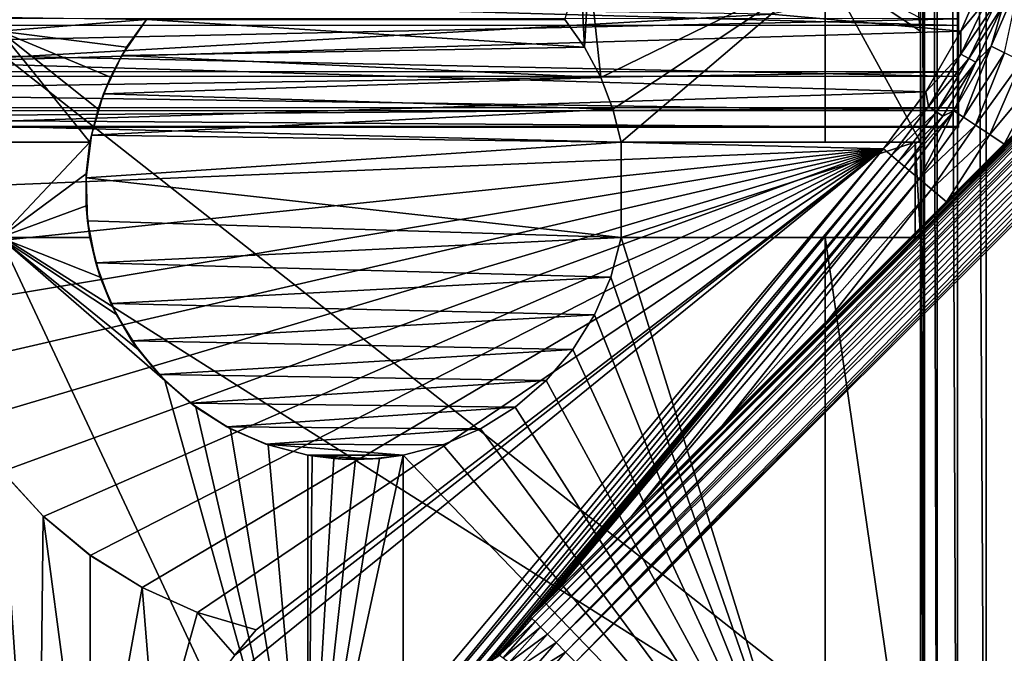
# Model space of a CAD drawing. Header units: metres. Extents: x -205 to 205, y -104 to 104.
# Tile 312 of 656: x -61 to -46, y -32 to -22. Entities that reach past the tile are written whole.
import ezdxf

# ---------------------------------------------------------------- set-up
doc = ezdxf.new("R2010")
doc.units = ezdxf.units.M
doc.layers.add('solid_01_2-CONSUMER_EHM_BOX_SW0001', color=7, linetype='CONTINUOUS')

msp = doc.modelspace()

# ---------------------------------------------------------------- linework, layer by layer
at = {"layer": 'solid_01_2-CONSUMER_EHM_BOX_SW0001'}
for points in [[(-200.010849, -74.958488), (-200.010773, 75.041512), (-0.010778, 75.04142)], [(-0.010849, -74.95858), (-200.010849, -74.958488), (-0.010778, 75.04142)], [(-45.504356, -42.843384, 63.099998), (-46.061474, 41.943027, 63.099998), (-45.49667, 42.907265, 63.099998)], [(-46.068989, -41.879044, 63.099998), (-46.509281, 40.918793, 63.099998), (-46.061474, 41.943027, 63.099998)], [(-45.504356, -42.843384, 63.099998), (-46.068989, -41.879044, 63.099998), (-46.061474, 41.943027, 63.099998)], [(-46.516613, -40.854729, 63.099998), (-46.83366, 39.849041, 63.099998), (-46.509281, 40.918793, 63.099998)], [(-46.068989, -41.879044, 63.099998), (-46.516613, -40.854729, 63.099998), (-46.509281, 40.918793, 63.099998)], [(-46.840797, -39.78492, 63.099998), (-47.030098, 38.748962, 63.099998), (-46.83366, 39.849041, 63.099998)], [(-46.516613, -40.854729, 63.099998), (-46.840797, -39.78492, 63.099998), (-46.83366, 39.849041, 63.099998)], [(-47.030098, 38.748962, 63.099998), (-47.037041, -38.684807, 63.099998), (-47.098759, 12.032925, 63.099998)], [(-46.840797, -39.78492, 63.099998), (-47.037041, -38.684807, 63.099998), (-47.030098, 38.748962, 63.099998)], [(-43.000031, 37.541439, 75), (-62.692566, -21.952003, 75), (-43.000065, -37.458561, 75)], [(-47.099728, 3.032924, 63.099998), (-47.098759, 12.032925, 63.099998), (-47.037041, -38.684807, 63.099998)], [(-47.101665, -22.468756, 63.099998), (-47.126747, -22.246117, 63.099998), (-47.099728, 3.032924, 63.099998)], [(-47.037041, -38.684807, 63.099998), (-47.101665, -22.468756, 63.099998), (-47.099728, 3.032924, 63.099998)], [(-46.503609, -23.98296, 20.981565), (-46.503571, -23.720711, 18.363434), (-46.502602, -16.943045, 13.0955)], [(-46.503609, -23.967457, 23.613052), (-46.503609, -23.98296, 20.981565), (-46.502602, -16.943045, 13.0955)], [(-46.503567, -23.674343, 26.228064), (-46.503609, -23.967457, 23.613052), (-46.502602, -16.943045, 13.0955)], [(-46.503571, -23.720711, 18.363434), (-46.503227, -21.312035, 10.87696), (-46.502602, -16.943045, 13.0955)], [(-46.503567, -23.674343, 26.228064), (-46.502602, -16.943045, 13.0955), (-46.502731, -17.848852, 15.159945)], [(-46.503483, -23.106903, 28.797499), (-46.503567, -23.674343, 26.228064), (-46.502731, -17.848852, 15.159945)], [(-46.503483, -23.106903, 28.797499), (-46.502731, -17.848852, 15.159945), (-46.502827, -18.516491, 17.312933)], [(-46.503483, -23.106903, 28.797499), (-46.502827, -18.516491, 17.312933), (-46.502888, -18.937616, 19.527353)], [(-46.503483, -23.106903, 28.797499), (-46.502888, -18.937616, 19.527353), (-46.502911, -19.106905, 21.775286)], [(-46.503365, -22.27153, 31.292591), (-46.503483, -23.106903, 28.797499), (-46.502911, -19.106905, 21.775286)], [(-46.50338, -22.377836, 13.282969), (-84.50338, -22.372396, 13.28297), (-84.503227, -21.306595, 10.87696)], [(-46.50338, -22.377836, 13.282969), (-84.503227, -21.306595, 10.87696), (-46.503227, -21.312035, 10.87696)], [(-46.503571, -23.720711, 18.363434), (-46.503494, -23.183683, 15.787713), (-46.503227, -21.312035, 10.87696)], [(-46.503494, -23.183683, 15.787713), (-46.50338, -22.377836, 13.282969), (-46.503227, -21.312035, 10.87696)], [(-52.457989, -21.488113, 72), (-52.394142, -22.721577, 72), (-52.706577, -22.284143, 72)], [(-52.457989, -21.488113, 72), (-52.318863, -21.468382, 72), (-52.394142, -22.721577, 72)], [(-52.394142, -22.721577, 72), (-52.318863, -21.468382, 72), (-52.139492, -23.194788, 72)], [(-52.139492, -23.194788, 72), (-52.318863, -21.468382, 72), (-48.601593, -21.468649, 72)], [(-52.139492, -23.194788, 72), (-48.601593, -21.468649, 72), (-51.94659, -23.69635, 72)], [(-51.94659, -23.69635, 72), (-48.601593, -21.468649, 72), (-51.818489, -24.218416, 72)], [(-48.601791, -24.218649, 72), (-51.818489, -24.218416, 72), (-48.601593, -21.468649, 72)], [(-49.447151, -22.200897, 1.571667), (-46.465939, -22.466154, 1.571667), (-46.026131, -21.444914, 1.571667)], [(-48.601791, -24.218649, 69.5), (-48.601593, -21.468649, 72), (-48.601593, -21.468649, 69.5)], [(-48.601791, -24.218649, 69.5), (-48.601791, -24.218649, 72), (-48.601593, -21.468649, 72)], [(-47.101791, -24.218756, 69.5), (-48.601791, -24.218649, 69.5), (-48.601593, -21.468649, 69.5)], [(-47.126747, -22.246117, 69.5), (-47.101665, -22.468756, 69.5), (-48.601593, -21.468649, 69.5)], [(-47.101791, -24.218756, 69.5), (-48.601593, -21.468649, 69.5), (-47.101665, -22.468756, 69.5)], [(-46.046833, -21.953392, 1.656828), (-46.026131, -21.444914, 1.571667), (-46.465939, -22.466154, 1.571667)], [(-45.990215, -22.703758, 2.071429), (-45.525024, -21.624802, 2.071429), (-45.797295, -22.058582, 1.911433)], [(-45.7803, -22.809151, 2.467618), (-45.525024, -21.624802, 2.071429), (-45.990215, -22.703758, 2.071429)], [(-43.000065, -37.458561, 75), (-62.692566, -21.952003, 75), (-63.601807, -24.424149, 75)], [(-62.843452, -22.957897, 1.571667), (-49.447151, -22.200897, 1.571667), (-62.490791, -22.015696, 1.571667)], [(-46.467606, -22.827141, 1.656828), (-46.046833, -21.953392, 1.656828), (-46.465939, -22.466154, 1.571667)], [(-45.911068, -22.010622, 1.771438), (-46.046833, -21.953392, 1.656828), (-46.467606, -22.827141, 1.656828)], [(-46.338215, -22.897604, 1.771438), (-45.911068, -22.010622, 1.771438), (-46.467606, -22.827141, 1.656828)], [(-45.797295, -22.058582, 1.911433), (-45.911068, -22.010622, 1.771438), (-46.338215, -22.897604, 1.771438)], [(-46.229782, -22.956654, 1.911433), (-45.797295, -22.058582, 1.911433), (-46.338215, -22.897604, 1.771438)], [(-45.990215, -22.703758, 2.071429), (-45.797295, -22.058582, 1.911433), (-46.229782, -22.956654, 1.911433)], [(-46.503365, -22.27153, 31.292591), (-84.503365, -22.26609, 31.292589), (-84.503487, -23.101463, 28.797497)], [(-46.503365, -22.27153, 31.292591), (-84.503487, -23.101463, 28.797497), (-46.503483, -23.106903, 28.797499)], [(-62.843452, -22.957897, 1.571667), (-46.465939, -22.466154, 1.571667), (-49.447151, -22.200897, 1.571667)], [(-61.601665, -22.467714, 72), (-61.57655, -22.245079, 72), (-59.296726, -22.283669, 72)], [(-61.601665, -22.467714, 72), (-59.296726, -22.283669, 72), (-59.609226, -22.721058, 72)], [(-52.394142, -22.721577, 67), (-59.684589, -22.848186, 67), (-59.296726, -22.283669, 67)], [(-59.296726, -22.283669, 72), (-59.296726, -22.283669, 67), (-59.684589, -22.848186, 67)], [(-59.609226, -22.721058, 72), (-59.296726, -22.283669, 72), (-59.684589, -22.848186, 67)], [(-52.706577, -22.284143, 67), (-52.394142, -22.721577, 67), (-59.296726, -22.283669, 67)], [(-52.394142, -22.721577, 72), (-52.394142, -22.721577, 67), (-52.706577, -22.284143, 67)], [(-52.394142, -22.721577, 72), (-52.706577, -22.284143, 67), (-52.706577, -22.284143, 72)], [(-47.126747, -22.246117, 69.5), (-47.126747, -22.246117, 63.099998), (-47.101665, -22.468756, 63.099998)], [(-47.126747, -22.246117, 69.5), (-47.101665, -22.468756, 63.099998), (-47.101665, -22.468756, 69.5)], [(-46.503494, -23.183683, 15.787713), (-84.503494, -23.178244, 15.787714), (-84.50338, -22.372396, 13.28297)], [(-46.503494, -23.183683, 15.787713), (-84.50338, -22.372396, 13.28297), (-46.50338, -22.377836, 13.282969)], [(-62.843452, -22.957897, 1.571667), (-47.018356, -23.422529, 1.571667), (-46.465939, -22.466154, 1.571667)], [(-61.601791, -24.217714, 72), (-61.601665, -22.467714, 72), (-60.185089, -24.217815, 72)], [(-61.601665, -22.467714, 72), (-59.609226, -22.721058, 72), (-59.863941, -23.194233, 72)], [(-61.601665, -22.467714, 72), (-59.863941, -23.194233, 72), (-60.056915, -23.695766, 72)], [(-61.601665, -22.467714, 72), (-60.056915, -23.695766, 72), (-60.185089, -24.217815, 72)], [(-43.964527, -22.426979, 12.5), (-53.067886, -31.530331, 2.030566), (-53.242706, -31.705151, 1.992106)], [(-53.242706, -31.705151, 12.5), (-43.964527, -22.426979, 12.5), (-53.242706, -31.705151, 1.992106)], [(-53.225151, -31.722702, 12.721427), (-43.964527, -22.426979, 12.5), (-53.242706, -31.705151, 12.5)], [(-53.225151, -31.722702, 12.721427), (-43.858276, -22.364161, 12.745918), (-43.88858, -22.377464, 12.692423)], [(-53.225151, -31.722702, 12.721427), (-53.172955, -31.7749, 12.933075), (-43.858276, -22.364161, 12.745918)], [(-53.225151, -31.722702, 12.721427), (-43.88858, -22.377464, 12.692423), (-43.936302, -22.406662, 12.605596)], [(-53.225151, -31.722702, 12.721427), (-43.936302, -22.406662, 12.605596), (-43.964527, -22.426979, 12.5)], [(-53.172955, -31.7749, 12.933075), (-43.791649, -22.359964, 12.879613), (-43.824947, -22.35671, 12.809218)], [(-53.172955, -31.7749, 12.933075), (-43.824947, -22.35671, 12.809218), (-43.858276, -22.364161, 12.745918)], [(-53.172955, -31.7749, 12.933075), (-43.759762, -22.376688, 12.95445), (-43.791649, -22.359964, 12.879613)], [(-53.172955, -31.7749, 12.933075), (-53.088734, -31.859121, 13.122963), (-43.759762, -22.376688, 12.95445)], [(-53.088734, -31.859121, 13.122963), (-43.727947, -22.409439, 13.034579), (-43.759762, -22.376688, 12.95445)], [(-53.088734, -31.859121, 13.122963), (-43.675972, -22.496534, 13.165073), (-43.727947, -22.409439, 13.034579)], [(-43.964527, -22.426979, 12.5), (-52.901237, -31.363682, 2.071429), (-53.067886, -31.530331, 2.030566)], [(-43.964527, -22.426979, 12.5), (-51.662857, -30.125303, 2.347061), (-52.901237, -31.363682, 2.071429)], [(-43.964527, -22.426979, 12.5), (-50.223907, -28.686357, 2.590601), (-51.662857, -30.125303, 2.347061)], [(-43.964527, -22.426979, 12.5), (-48.573254, -27.035702, 2.80926), (-50.223907, -28.686357, 2.590601)], [(-43.964527, -22.426979, 12.5), (-46.692341, -25.154791, 3.004873), (-48.573254, -27.035702, 2.80926)], [(-47.037041, -38.684807, 63.099998), (-47.101791, -24.218756, 63.099998), (-47.101665, -22.468756, 63.099998)], [(-47.101791, -24.218756, 69.5), (-47.101665, -22.468756, 63.099998), (-47.101791, -24.218756, 63.099998)], [(-47.101791, -24.218756, 69.5), (-47.101665, -22.468756, 69.5), (-47.101665, -22.468756, 63.099998)], [(-46.467606, -22.827141, 1.656828), (-46.465939, -22.466154, 1.571667), (-47.018356, -23.422529, 1.571667)], [(-43.964527, -22.426979, 12.5), (-45.783039, -24.245491, 3.131148), (-46.692341, -25.154791, 3.004873)], [(-43.964527, -22.426979, 12.5), (-45.420193, -23.882645, 3.197618), (-45.783039, -24.245491, 3.131148)], [(-53.088734, -31.859121, 13.122963), (-52.976719, -31.971134, 13.281551), (-43.675972, -22.496534, 13.165073)], [(-52.976719, -31.971134, 13.281551), (-43.656921, -22.536545, 13.20919), (-43.675972, -22.496534, 13.165073)], [(-52.976719, -31.971134, 13.281551), (-43.61623, -22.631653, 13.293175), (-43.656921, -22.536545, 13.20919)], [(-52.976719, -31.971134, 13.281551), (-52.842545, -32.105312, 13.400871), (-43.61623, -22.631653, 13.293175)], [(-52.842545, -32.105312, 13.400871), (-43.573452, -22.743177, 13.366093), (-43.61623, -22.631653, 13.293175)], [(-59.863941, -23.194233, 72), (-59.609226, -22.721058, 72), (-59.684589, -22.848186, 67)], [(-52.394142, -22.721577, 67), (-52.139492, -23.194788, 67), (-59.684589, -22.848186, 67)], [(-52.842545, -32.105312, 13.400871), (-43.532242, -22.865221, 13.423147), (-43.573452, -22.743177, 13.366093)], [(-52.139492, -23.194788, 72), (-52.139492, -23.194788, 67), (-52.394142, -22.721577, 67)], [(-52.394142, -22.721577, 72), (-52.139492, -23.194788, 72), (-52.394142, -22.721577, 67)], [(-46.577641, -23.721344, 2.071429), (-45.990215, -22.703758, 2.071429), (-46.229782, -22.956654, 1.911433)], [(-46.425293, -23.821547, 2.39229), (-45.990215, -22.703758, 2.071429), (-46.577641, -23.721344, 2.071429)], [(-46.425293, -23.821547, 2.39229), (-45.7803, -22.809151, 2.467618), (-45.990215, -22.703758, 2.071429)], [(-52.139492, -23.194788, 67), (-59.972778, -23.453634, 67), (-59.684589, -22.848186, 67)], [(-59.863941, -23.194233, 72), (-59.684589, -22.848186, 67), (-59.972778, -23.453634, 67)], [(-52.842545, -32.105312, 13.400871), (-52.692944, -32.25491, 13.474928), (-43.532242, -22.865221, 13.423147)], [(-52.692944, -32.25491, 13.474928), (-43.498627, -22.988791, 13.461928), (-43.532242, -22.865221, 13.423147)], [(-46.973289, -23.654652, 1.656828), (-46.467606, -22.827141, 1.656828), (-47.018356, -23.422529, 1.571667)], [(-46.338215, -22.897604, 1.771438), (-46.467606, -22.827141, 1.656828), (-46.973289, -23.654652, 1.656828)], [(-46.851555, -23.737648, 1.771438), (-46.338215, -22.897604, 1.771438), (-46.973289, -23.654652, 1.656828)], [(-46.229782, -22.956654, 1.911433), (-46.338215, -22.897604, 1.771438), (-46.851555, -23.737648, 1.771438)], [(-46.425293, -23.821547, 2.39229), (-46.235138, -23.946613, 2.68281), (-45.7803, -22.809151, 2.467618)], [(-46.235138, -23.946613, 2.68281), (-45.508995, -22.945368, 2.813993), (-45.7803, -22.809151, 2.467618)], [(-46.235138, -23.946613, 2.68281), (-46.011322, -24.093821, 2.936657), (-45.508995, -22.945368, 2.813993)], [(-46.011322, -24.093821, 2.936657), (-45.185505, -23.107784, 3.098798), (-45.508995, -22.945368, 2.813993)], [(-46.503483, -23.106903, 28.797499), (-84.503487, -23.101463, 28.797497), (-84.503563, -23.668903, 26.22806)], [(-46.503483, -23.106903, 28.797499), (-84.503563, -23.668903, 26.22806), (-46.503567, -23.674343, 26.228064)], [(-63.054001, -23.935316, 1.571667), (-47.018356, -23.422529, 1.571667), (-62.843452, -22.957897, 1.571667)], [(-52.692944, -32.25491, 13.474928), (-43.478027, -23.104588, 13.484238), (-43.498627, -22.988791, 13.461928)], [(-52.692944, -32.25491, 13.474928), (-52.535599, -32.412258, 13.5), (-43.478027, -23.104588, 13.484238)], [(-43.478027, -23.104588, 13.484238), (-52.535599, -32.412258, 13.5), (-43.472324, -23.207573, 13.494987)], [(-46.749542, -23.807201, 1.911433), (-46.229782, -22.956654, 1.911433), (-46.851555, -23.737648, 1.771438)], [(-46.577641, -23.721344, 2.071429), (-46.229782, -22.956654, 1.911433), (-46.749542, -23.807201, 1.911433)], [(-46.011322, -24.093821, 2.936657), (-45.783039, -24.245491, 3.131148), (-45.185505, -23.107784, 3.098798)], [(-45.783039, -24.245491, 3.131148), (-45.420193, -23.882645, 3.197618), (-45.185505, -23.107784, 3.098798)], [(-46.503571, -23.720711, 18.363434), (-84.503571, -23.715269, 18.363434), (-84.503494, -23.178244, 15.787714)], [(-46.503571, -23.720711, 18.363434), (-84.503494, -23.178244, 15.787714), (-46.503494, -23.183683, 15.787713)], [(-60.056915, -23.695766, 72), (-59.863941, -23.194233, 72), (-59.972778, -23.453634, 67)], [(-52.139492, -23.194788, 67), (-51.94659, -23.69635, 67), (-59.972778, -23.453634, 67)], [(-43.472324, -23.207573, 13.494987), (-52.535599, -32.412258, 13.5), (-43.480381, -23.297558, 13.499115)], [(-51.94659, -23.69635, 72), (-51.94659, -23.69635, 67), (-52.139492, -23.194788, 67)], [(-52.139492, -23.194788, 72), (-51.94659, -23.69635, 72), (-52.139492, -23.194788, 67)], [(-43.480381, -23.297558, 13.499115), (-52.535599, -32.412258, 13.5), (-43.500061, -23.376728, 13.5)], [(-43.500065, -37.458561, 13.5), (-43.500061, -23.376728, 13.5), (-52.535599, -32.412258, 13.5)], [(-63.054001, -23.935316, 1.571667), (-47.685936, -24.321066, 1.571667), (-47.018356, -23.422529, 1.571667)], [(-51.94659, -23.69635, 67), (-60.162971, -24.106907, 67), (-59.972778, -23.453634, 67)], [(-60.056915, -23.695766, 72), (-59.972778, -23.453634, 67), (-60.162971, -24.106907, 67)], [(-46.973289, -23.654652, 1.656828), (-47.018356, -23.422529, 1.571667), (-47.685936, -24.321066, 1.571667)], [(-46.503567, -23.674343, 26.228064), (-84.503563, -23.668903, 26.22806), (-84.503609, -23.962017, 23.613052)], [(-46.503567, -23.674343, 26.228064), (-84.503609, -23.962017, 23.613052), (-46.503609, -23.967457, 23.613052)], [(-46.503609, -23.98296, 20.981565), (-84.503609, -23.97752, 20.981565), (-84.503571, -23.715269, 18.363434)], [(-46.503609, -23.98296, 20.981565), (-84.503571, -23.715269, 18.363434), (-46.503571, -23.720711, 18.363434)], [(-60.056915, -23.695766, 72), (-60.162971, -24.106907, 67), (-60.185089, -24.217815, 68.423553)], [(-60.185089, -24.217815, 72), (-60.056915, -23.695766, 72), (-60.185089, -24.217815, 68.423553)], [(-51.94659, -23.69635, 67), (-51.818489, -24.218416, 67), (-60.162971, -24.106907, 67)], [(-51.818489, -24.218416, 72), (-51.818489, -24.218416, 67), (-51.94659, -23.69635, 67)], [(-51.94659, -23.69635, 72), (-51.818489, -24.218416, 72), (-51.94659, -23.69635, 67)], [(-47.558853, -24.4277, 1.656828), (-46.973289, -23.654652, 1.656828), (-47.685936, -24.321066, 1.571667)], [(-46.851555, -23.737648, 1.771438), (-46.973289, -23.654652, 1.656828), (-47.558853, -24.4277, 1.656828)], [(-46.577641, -23.721344, 2.071429), (-46.749542, -23.807201, 1.911433), (-47.351402, -24.60177, 1.911433)], [(-47.278584, -24.662872, 2.071429), (-46.577641, -23.721344, 2.071429), (-47.351402, -24.60177, 1.911433)], [(-47.122952, -24.793465, 2.422846), (-46.577641, -23.721344, 2.071429), (-47.278584, -24.662872, 2.071429)], [(-47.122952, -24.793465, 2.422846), (-46.425293, -23.821547, 2.39229), (-46.577641, -23.721344, 2.071429)], [(-47.445988, -24.522406, 1.771438), (-46.851555, -23.737648, 1.771438), (-47.558853, -24.4277, 1.656828)], [(-46.749542, -23.807201, 1.911433), (-46.851555, -23.737648, 1.771438), (-47.445988, -24.522406, 1.771438)], [(-47.351402, -24.60177, 1.911433), (-46.749542, -23.807201, 1.911433), (-47.445988, -24.522406, 1.771438)], [(-47.122952, -24.793465, 2.422846), (-46.235138, -23.946613, 2.68281), (-46.425293, -23.821547, 2.39229)], [(-46.503609, -23.967457, 23.613052), (-84.503609, -23.962017, 23.613052), (-84.503609, -23.97752, 20.981565)], [(-46.503609, -23.967457, 23.613052), (-84.503609, -23.97752, 20.981565), (-46.503609, -23.98296, 20.981565)], [(-63.130272, -24.958551, 1.571667), (-47.685936, -24.321066, 1.571667), (-63.054001, -23.935316, 1.571667)], [(-47.122952, -24.793465, 2.422846), (-46.925804, -24.958891, 2.736753), (-46.235138, -23.946613, 2.68281)], [(-46.925804, -24.958891, 2.736753), (-46.011322, -24.093821, 2.936657), (-46.235138, -23.946613, 2.68281)], [(-51.818489, -24.218416, 67), (-60.247345, -24.777197, 67), (-60.162971, -24.106907, 67)], [(-60.185089, -24.217815, 68.423553), (-60.162971, -24.106907, 67), (-60.247345, -24.777197, 67)], [(-46.925804, -24.958891, 2.736753), (-46.692341, -25.154791, 3.004873), (-46.011322, -24.093821, 2.936657)], [(-46.692341, -25.154791, 3.004873), (-45.783039, -24.245491, 3.131148), (-46.011322, -24.093821, 2.936657)], [(-63.063656, -25.918255, 1.571667), (-47.685936, -24.321066, 1.571667), (-63.130272, -24.958551, 1.571667)], [(-62.871479, -26.857885, 1.571667), (-47.685936, -24.321066, 1.571667), (-63.063656, -25.918255, 1.571667)], [(-62.55426, -27.763144, 1.571667), (-47.685936, -24.321066, 1.571667), (-62.871479, -26.857885, 1.571667)], [(-62.117027, -28.618027, 1.571667), (-47.685936, -24.321066, 1.571667), (-62.55426, -27.763144, 1.571667)], [(-61.569054, -29.407442, 1.571667), (-47.685936, -24.321066, 1.571667), (-62.117027, -28.618027, 1.571667)], [(-61.601898, -25.717714, 69), (-61.601791, -24.217714, 69), (-60.185089, -24.217815, 68.423553)], [(-61.601898, -25.717714, 69), (-60.185089, -24.217815, 68.423553), (-60.244434, -24.717257, 68.447685)], [(-61.601791, -24.217714, 72), (-60.185089, -24.217815, 68.423553), (-61.601791, -24.217714, 69)], [(-61.601791, -24.217714, 72), (-60.185089, -24.217815, 72), (-60.185089, -24.217815, 68.423553)], [(-60.918617, -30.115208, 1.571667), (-47.685936, -24.321066, 1.571667), (-61.569054, -29.407442, 1.571667)], [(-60.179676, -30.729418, 1.571667), (-47.685936, -24.321066, 1.571667), (-60.918617, -30.115208, 1.571667)], [(-60.185089, -24.217815, 68.423553), (-60.247345, -24.777197, 67), (-60.244434, -24.717257, 68.447685)], [(-51.818489, -24.218416, 67), (-51.8186, -25.718416, 67), (-60.247345, -24.777197, 67)], [(-59.365097, -31.237473, 1.571667), (-47.685936, -24.321066, 1.571667), (-60.179676, -30.729418, 1.571667)], [(-58.489658, -31.630806, 1.571667), (-47.685936, -24.321066, 1.571667), (-59.365097, -31.237473, 1.571667)], [(-58.572994, -33.162811, 1.571667), (-55.837051, -34.035175, 1.571667), (-47.685936, -24.321066, 1.571667)], [(-58.572994, -33.162811, 1.571667), (-47.685936, -24.321066, 1.571667), (-57.901031, -32.303291, 1.571667)], [(-57.567448, -31.905743, 1.571667), (-47.685936, -24.321066, 1.571667), (-58.489658, -31.630806, 1.571667)], [(-57.901031, -32.303291, 1.571667), (-47.685936, -24.321066, 1.571667), (-57.567448, -31.905743, 1.571667)], [(-55.710209, -34.141609, 1.656628), (-47.685936, -24.321066, 1.571667), (-55.837051, -34.035175, 1.571667)], [(-55.710209, -34.141609, 1.656628), (-47.558853, -24.4277, 1.656828), (-47.685936, -24.321066, 1.571667)], [(-51.8186, -25.718416, 66.919212), (-51.8186, -25.718416, 67), (-51.818489, -24.218416, 67)], [(-51.818489, -24.218416, 66.919212), (-51.8186, -25.718416, 66.919212), (-51.818489, -24.218416, 67)], [(-51.818489, -24.218416, 66.919212), (-47.187202, -24.21875, 63.134754), (-51.8186, -25.718416, 66.919212)], [(-51.8186, -25.718416, 66.919212), (-47.187202, -24.21875, 63.134754), (-47.187309, -25.71875, 63.134754)], [(-48.601791, -24.218649, 69.5), (-47.101791, -24.218756, 63.099998), (-51.818489, -24.218416, 67)], [(-51.818489, -24.218416, 66.919212), (-51.818489, -24.218416, 67), (-47.101791, -24.218756, 63.099998)], [(-48.601791, -24.218649, 69.5), (-51.818489, -24.218416, 67), (-51.818489, -24.218416, 72)], [(-51.818489, -24.218416, 66.919212), (-47.101791, -24.218756, 63.099998), (-47.187202, -24.21875, 63.134754)], [(-48.601791, -24.218649, 69.5), (-51.818489, -24.218416, 72), (-48.601791, -24.218649, 72)], [(-47.101791, -24.218756, 69.5), (-47.101791, -24.218756, 63.099998), (-48.601791, -24.218649, 69.5)], [(-47.187309, -25.71875, 63.134754), (-47.187202, -24.21875, 63.134754), (-47.101898, -25.718756, 63.099998)], [(-47.187202, -24.21875, 63.134754), (-47.101791, -24.218756, 63.099998), (-47.101898, -25.718756, 63.099998)], [(-47.037041, -38.684807, 63.099998), (-47.101898, -25.718756, 63.099998), (-47.101791, -24.218756, 63.099998)], [(-43.000065, -37.458561, 75), (-63.601807, -24.424149, 75), (-63.60397, -54.56757, 75)], [(-55.597309, -34.236343, 1.771182), (-47.558853, -24.4277, 1.656828), (-55.710209, -34.141609, 1.656628)], [(-55.597309, -34.236343, 1.771182), (-47.445988, -24.522406, 1.771438), (-47.558853, -24.4277, 1.656828)], [(-55.502689, -34.315739, 1.911131), (-47.445988, -24.522406, 1.771438), (-55.597309, -34.236343, 1.771182)], [(-55.502689, -34.315739, 1.911131), (-47.351402, -24.60177, 1.911433), (-47.445988, -24.522406, 1.771438)], [(-53.512287, -31.993067, 1.957378), (-47.351402, -24.60177, 1.911433), (-55.502689, -34.315739, 1.911131)], [(-53.512287, -31.993067, 1.957378), (-53.242706, -31.705151, 1.992106), (-47.351402, -24.60177, 1.911433)], [(-53.242706, -31.705151, 1.992106), (-53.067886, -31.530331, 2.030566), (-47.351402, -24.60177, 1.911433)], [(-53.067886, -31.530331, 2.030566), (-52.901237, -31.363682, 2.071429), (-47.351402, -24.60177, 1.911433)], [(-52.901237, -31.363682, 2.071429), (-47.278584, -24.662872, 2.071429), (-47.351402, -24.60177, 1.911433)], [(-61.601898, -25.717714, 69), (-60.244434, -24.717257, 68.447685), (-60.244469, -25.218369, 68.447685)], [(-60.244434, -24.717257, 68.447685), (-60.247345, -24.777197, 67), (-60.244469, -25.218369, 68.447685)], [(-51.8186, -25.718416, 67), (-60.222931, -25.458225, 67), (-60.247345, -24.777197, 67)], [(-60.244469, -25.218369, 68.447685), (-60.247345, -24.777197, 67), (-60.222931, -25.458225, 67)], [(-52.901237, -31.363682, 2.071429), (-51.662857, -30.125303, 2.347061), (-47.278584, -24.662872, 2.071429)], [(-51.662857, -30.125303, 2.347061), (-47.122952, -24.793465, 2.422846), (-47.278584, -24.662872, 2.071429)], [(-51.662857, -30.125303, 2.347061), (-50.223907, -28.686357, 2.590601), (-47.122952, -24.793465, 2.422846)], [(-50.223907, -28.686357, 2.590601), (-46.925804, -24.958891, 2.736753), (-47.122952, -24.793465, 2.422846)], [(-50.223907, -28.686357, 2.590601), (-48.573254, -27.035702, 2.80926), (-46.925804, -24.958891, 2.736753)], [(-48.573254, -27.035702, 2.80926), (-46.692341, -25.154791, 3.004873), (-46.925804, -24.958891, 2.736753)], [(-61.601898, -25.717714, 69), (-60.244469, -25.218369, 68.447685), (-60.1852, -25.717815, 68.423553)], [(-60.244469, -25.218369, 68.447685), (-60.222931, -25.458225, 67), (-60.1852, -25.717815, 68.423553)], [(-51.8186, -25.718416, 67), (-60.092251, -26.120422, 67), (-60.222931, -25.458225, 67)], [(-60.1852, -25.717815, 68.423553), (-60.222931, -25.458225, 67), (-60.092251, -26.120422, 67)], [(-56.75264, -36.068062, 72), (-61.602642, -36.067715, 72), (-61.601898, -25.717714, 72)], [(-60.1852, -25.717815, 72), (-61.601898, -25.717714, 69), (-60.1852, -25.717815, 68.423553)], [(-61.601898, -25.717714, 72), (-61.601898, -25.717714, 69), (-60.1852, -25.717815, 72)], [(-61.601898, -25.717714, 72), (-60.1852, -25.717815, 72), (-60.023399, -26.342741, 72)], [(-61.601898, -25.717714, 72), (-60.023399, -26.342741, 72), (-59.769073, -26.935472, 72)], [(-61.601898, -25.717714, 72), (-59.769073, -26.935472, 72), (-59.427486, -27.483564, 72)], [(-61.601898, -25.717714, 72), (-59.427486, -27.483564, 72), (-59.007263, -27.973104, 72)], [(-56.75264, -36.068062, 72), (-61.601898, -25.717714, 72), (-59.007263, -27.973104, 72)], [(-60.1852, -25.717815, 72), (-60.1852, -25.717815, 68.423553), (-60.092251, -26.120422, 67)], [(-60.023399, -26.342741, 72), (-60.1852, -25.717815, 72), (-60.092251, -26.120422, 67)], [(-51.8186, -25.718416, 67), (-51.980488, -26.343319, 67), (-60.092251, -26.120422, 67)], [(-51.980488, -26.343319, 72), (-51.980488, -26.343319, 67), (-51.8186, -25.718416, 67)], [(-51.980488, -26.343319, 72), (-51.8186, -25.718416, 67), (-51.8186, -25.718416, 72)], [(-48.602642, -36.068649, 72), (-51.980488, -26.343319, 72), (-51.8186, -25.718416, 72)], [(-48.601898, -25.718649, 72), (-51.8186, -25.718416, 72), (-51.8186, -25.718416, 67)], [(-48.601898, -25.718649, 69.5), (-48.601898, -25.718649, 72), (-51.8186, -25.718416, 67)], [(-48.601898, -25.718649, 69.5), (-51.8186, -25.718416, 67), (-47.101898, -25.718756, 69.5)], [(-51.8186, -25.718416, 66.919212), (-47.101898, -25.718756, 69.5), (-51.8186, -25.718416, 67)], [(-51.8186, -25.718416, 66.919212), (-47.187309, -25.71875, 63.134754), (-47.101898, -25.718756, 69.5)], [(-48.601898, -25.718649, 72), (-48.602642, -36.068649, 72), (-51.8186, -25.718416, 72)], [(-48.602642, -36.068649, 69.5), (-48.602642, -36.068649, 72), (-48.601898, -25.718649, 72)], [(-48.602642, -36.068649, 69.5), (-48.601898, -25.718649, 72), (-48.601898, -25.718649, 69.5)], [(-48.602642, -36.068649, 69.5), (-48.601898, -25.718649, 69.5), (-47.102642, -36.068756, 69.5)], [(-48.601898, -25.718649, 69.5), (-47.101898, -25.718756, 69.5), (-47.102642, -36.068756, 69.5)], [(-47.101898, -25.718756, 69.5), (-47.187309, -25.71875, 63.134754), (-47.101898, -25.718756, 63.099998)], [(-47.037041, -38.684807, 63.099998), (-47.102642, -36.068756, 63.099998), (-47.101898, -25.718756, 63.099998)], [(-47.101898, -25.718756, 69.5), (-47.101898, -25.718756, 63.099998), (-47.102642, -36.068756, 63.099998)], [(-47.101898, -25.718756, 69.5), (-47.102642, -36.068756, 63.099998), (-47.102642, -36.068756, 69.5)], [(-51.980488, -26.343319, 67), (-59.85532, -26.759748, 67), (-60.092251, -26.120422, 67)], [(-60.023399, -26.342741, 72), (-60.092251, -26.120422, 67), (-59.85532, -26.759748, 67)], [(-59.769073, -26.935472, 72), (-60.023399, -26.342741, 72), (-59.85532, -26.759748, 67)], [(-51.980488, -26.343319, 67), (-52.234898, -26.936014, 67), (-59.85532, -26.759748, 67)], [(-52.234898, -26.936014, 72), (-52.234898, -26.936014, 67), (-51.980488, -26.343319, 67)], [(-51.980488, -26.343319, 72), (-52.234898, -26.936014, 72), (-51.980488, -26.343319, 67)], [(-48.602642, -36.068649, 72), (-52.234898, -26.936014, 72), (-51.980488, -26.343319, 72)], [(-52.234898, -26.936014, 67), (-59.5229, -27.347178, 67), (-59.85532, -26.759748, 67)], [(-59.769073, -26.935472, 72), (-59.85532, -26.759748, 67), (-59.5229, -27.347178, 67)], [(-59.427486, -27.483564, 72), (-59.769073, -26.935472, 72), (-59.5229, -27.347178, 67)], [(-52.234898, -26.936014, 67), (-52.576565, -27.484056, 67), (-59.5229, -27.347178, 67)], [(-52.576565, -27.484056, 72), (-52.576565, -27.484056, 67), (-52.234898, -26.936014, 67)], [(-52.234898, -26.936014, 72), (-52.576565, -27.484056, 72), (-52.234898, -26.936014, 67)], [(-48.602642, -36.068649, 72), (-52.576565, -27.484056, 72), (-52.234898, -26.936014, 72)], [(-52.576565, -27.484056, 67), (-59.097614, -27.879637, 67), (-59.5229, -27.347178, 67)], [(-59.427486, -27.483564, 72), (-59.5229, -27.347178, 67), (-59.097614, -27.879637, 67)], [(-59.007263, -27.973104, 72), (-59.427486, -27.483564, 72), (-59.097614, -27.879637, 67)], [(-52.576565, -27.484056, 67), (-52.996857, -27.973536, 67), (-59.097614, -27.879637, 67)], [(-52.996857, -27.973536, 72), (-52.996857, -27.973536, 67), (-52.576565, -27.484056, 67)], [(-52.576565, -27.484056, 72), (-52.996857, -27.973536, 72), (-52.576565, -27.484056, 67)], [(-48.602642, -36.068649, 72), (-52.996857, -27.973536, 72), (-52.576565, -27.484056, 72)], [(-52.996857, -27.973536, 67), (-58.596779, -28.333065, 67), (-59.097614, -27.879637, 67)], [(-59.007263, -27.973104, 72), (-59.097614, -27.879637, 67), (-58.596779, -28.333065, 67)], [(-58.517784, -28.393396, 72), (-59.007263, -27.973104, 72), (-58.596779, -28.333065, 67)], [(-56.75264, -36.068062, 72), (-59.007263, -27.973104, 72), (-58.517784, -28.393396, 72)], [(-52.996857, -27.973536, 67), (-53.486397, -28.393757, 67), (-58.596779, -28.333065, 67)], [(-53.486397, -28.393759, 72), (-53.486397, -28.393757, 67), (-52.996857, -27.973536, 67)], [(-52.996857, -27.973536, 72), (-53.486397, -28.393759, 72), (-52.996857, -27.973536, 67)], [(-48.602642, -36.068649, 72), (-53.486397, -28.393759, 72), (-52.996857, -27.973536, 72)], [(-53.486397, -28.393757, 67), (-58.026802, -28.704622, 67), (-58.596779, -28.333065, 67)], [(-58.517784, -28.393396, 72), (-58.596779, -28.333065, 67), (-58.026802, -28.704622, 67)], [(-57.969742, -28.735062, 72), (-58.517784, -28.393396, 72), (-58.026802, -28.704622, 67)], [(-56.75264, -36.068062, 72), (-58.517784, -28.393396, 72), (-57.969742, -28.735062, 72)], [(-53.486397, -28.393757, 67), (-54.034489, -28.735344, 67), (-58.026802, -28.704622, 67)], [(-54.034489, -28.735344, 72), (-54.034489, -28.735344, 67), (-53.486397, -28.393757, 67)], [(-53.486397, -28.393759, 72), (-54.034489, -28.735344, 72), (-53.486397, -28.393757, 67)], [(-48.602642, -36.068649, 72), (-54.034489, -28.735344, 72), (-53.486397, -28.393759, 72)], [(-54.034489, -28.735344, 67), (-57.413857, -28.976007, 67), (-58.026802, -28.704622, 67)], [(-57.969742, -28.735062, 72), (-58.026802, -28.704622, 67), (-57.413857, -28.976007, 67)], [(-57.377048, -28.989473, 72), (-57.969742, -28.735062, 72), (-57.413857, -28.976007, 67)], [(-56.75264, -36.068062, 72), (-57.969742, -28.735062, 72), (-57.377048, -28.989473, 72)], [(-54.034489, -28.735344, 67), (-54.62722, -28.989672, 67), (-57.413857, -28.976007, 67)], [(-54.62722, -28.989672, 72), (-54.62722, -28.989672, 67), (-54.034489, -28.735344, 67)], [(-54.034489, -28.735344, 72), (-54.62722, -28.989672, 72), (-54.034489, -28.735344, 67)], [(-48.602642, -36.068649, 72), (-54.62722, -28.989672, 72), (-54.034489, -28.735344, 72)], [(-55.252144, -29.15147, 67), (-56.752144, -29.151363, 67), (-57.413857, -28.976007, 67)], [(-57.377048, -28.989473, 72), (-57.413857, -28.976007, 67), (-56.752144, -29.151363, 67)], [(-54.62722, -28.989672, 67), (-55.252144, -29.15147, 67), (-57.413857, -28.976007, 67)], [(-56.752144, -29.151363, 72), (-57.377048, -28.989473, 72), (-56.752144, -29.151363, 67)], [(-56.75264, -36.068062, 72), (-57.377048, -28.989473, 72), (-56.752144, -29.151363, 72)], [(-55.252144, -29.15147, 72), (-55.252144, -29.15147, 67), (-54.62722, -28.989672, 67)], [(-54.62722, -28.989672, 72), (-55.252144, -29.15147, 72), (-54.62722, -28.989672, 67)], [(-48.602642, -36.068649, 72), (-55.252144, -29.15147, 72), (-54.62722, -28.989672, 72)], [(-56.752144, -29.151363, 72), (-56.752144, -29.151363, 67), (-56.75264, -36.068062, 67.02655)], [(-56.75264, -36.068062, 67.02655), (-56.752144, -29.151363, 67), (-56.687202, -29.162453, 67)], [(-56.75264, -36.068062, 72), (-56.752144, -29.151363, 72), (-56.75264, -36.068062, 67.02655)], [(-56.75264, -36.068062, 67.02655), (-55.625416, -29.201384, 66.568085), (-55.252144, -29.15147, 66.416206)], [(-55.25264, -36.068169, 66.416206), (-56.75264, -36.068062, 67.02655), (-55.252144, -29.15147, 66.416206)], [(-55.252144, -29.15147, 67), (-55.729069, -29.209354, 67), (-56.752144, -29.151363, 67)], [(-55.729069, -29.209354, 67), (-56.687202, -29.162453, 67), (-56.752144, -29.151363, 67)], [(-55.625416, -29.201384, 66.568085), (-55.729069, -29.209354, 67), (-55.252144, -29.15147, 67)], [(-55.252144, -29.15147, 66.416206), (-55.625416, -29.201384, 66.568085), (-55.252144, -29.15147, 67)], [(-55.25264, -36.068169, 72), (-55.252144, -29.15147, 66.416206), (-55.252144, -29.15147, 67)], [(-55.25264, -36.068169, 72), (-55.252144, -29.15147, 67), (-55.252144, -29.15147, 72)], [(-55.25264, -36.068169, 72), (-55.25264, -36.068169, 66.416206), (-55.252144, -29.15147, 66.416206)], [(-48.602642, -36.068649, 72), (-55.25264, -36.068169, 72), (-55.252144, -29.15147, 72)], [(-56.75264, -36.068062, 67.02655), (-56.687202, -29.162453, 67), (-56.345837, -29.204144, 66.861221)], [(-56.75264, -36.068062, 67.02655), (-56.002148, -29.218559, 66.721382), (-55.625416, -29.201384, 66.568085)], [(-56.75264, -36.068062, 67.02655), (-56.345837, -29.204144, 66.861221), (-56.002148, -29.218559, 66.721382)], [(-55.729069, -29.209354, 67), (-56.209469, -29.213041, 67), (-56.687202, -29.162453, 67)], [(-56.345837, -29.204144, 66.861221), (-56.687202, -29.162453, 67), (-56.209469, -29.213041, 67)], [(-56.002148, -29.218559, 66.721382), (-56.345837, -29.204144, 66.861221), (-56.209469, -29.213041, 67)], [(-56.002148, -29.218559, 66.721382), (-56.209469, -29.213041, 67), (-55.729069, -29.209354, 67)], [(-55.625416, -29.201384, 66.568085), (-56.002148, -29.218559, 66.721382), (-55.729069, -29.209354, 67)], [(-61.616348, -39.624882, 1.5), (-61.007786, -37.646294, 1.5), (-61.570423, -29.404696, 1.5)], [(-61.007786, -37.646294, 1.5), (-60.921299, -30.112871, 1.5), (-61.570423, -29.404696, 1.5)], [(-61.569054, -29.407442, 1.571667), (-61.570423, -29.404696, 1.5), (-60.921299, -30.112871, 1.5)], [(-60.918617, -30.115208, 1.571667), (-61.569054, -29.407442, 1.571667), (-60.921299, -30.112871, 1.5)], [(-61.007786, -37.646294, 1.5), (-60.1754, -35.744205, 1.5), (-60.921299, -30.112871, 1.5)], [(-60.1754, -35.744205, 1.5), (-60.180515, -30.728884, 1.5), (-60.921299, -30.112871, 1.5)], [(-60.918617, -30.115208, 1.571667), (-60.921299, -30.112871, 1.5), (-60.180515, -30.728884, 1.5)], [(-60.179676, -30.729418, 1.571667), (-60.918617, -30.115208, 1.571667), (-60.180515, -30.728884, 1.5)], [(-60.1754, -35.744205, 1.5), (-59.365047, -31.237093, 1.5), (-60.180515, -30.728884, 1.5)], [(-60.179676, -30.729418, 1.571667), (-60.180515, -30.728884, 1.5), (-59.365047, -31.237093, 1.5)], [(-59.365097, -31.237473, 1.571667), (-60.179676, -30.729418, 1.571667), (-59.365047, -31.237093, 1.5)], [(-60.1754, -35.744205, 1.5), (-59.140625, -33.965061, 1.5), (-59.365047, -31.237093, 1.5)], [(-59.365097, -31.237473, 1.571667), (-59.365047, -31.237093, 1.5), (-58.491138, -31.630711, 1.5)], [(-58.489658, -31.630806, 1.571667), (-59.365097, -31.237473, 1.571667), (-58.491138, -31.630711, 1.5)], [(-59.140625, -33.965061, 1.5), (-58.491138, -31.630711, 1.5), (-59.365047, -31.237093, 1.5)], [(-59.140625, -33.965061, 1.5), (-57.901031, -32.303291, 1.5), (-58.491138, -31.630711, 1.5)], [(-57.901031, -32.303291, 1.5), (-57.567448, -31.905743, 1.5), (-58.491138, -31.630711, 1.5)], [(-58.489658, -31.630806, 1.571667), (-58.491138, -31.630711, 1.5), (-57.567448, -31.905743, 1.5)], [(-57.567448, -31.905743, 1.571667), (-58.489658, -31.630806, 1.571667), (-57.567448, -31.905743, 1.5)], [(-53.811607, -32.363235, 12.5), (-53.242706, -31.705151, 12.5), (-53.758545, -32.293083, 1.963943)], [(-53.811607, -32.363235, 12.5), (-53.225151, -31.722702, 12.721427), (-53.242706, -31.705151, 12.5)], [(-53.733505, -32.301292, 12.721548), (-53.225151, -31.722702, 12.721427), (-53.811607, -32.363235, 12.5)], [(-53.242706, -31.705151, 12.5), (-53.512287, -31.993067, 1.957378), (-53.758545, -32.293083, 1.963943)], [(-53.733505, -32.301292, 12.721548), (-53.172955, -31.7749, 12.933075), (-53.225151, -31.722702, 12.721427)], [(-53.675003, -32.346355, 12.933187), (-53.172955, -31.7749, 12.933075), (-53.733505, -32.301292, 12.721548)], [(-53.675003, -32.346355, 12.933187), (-53.088734, -31.859121, 13.122963), (-53.172955, -31.7749, 12.933075)], [(-53.242706, -31.705151, 12.5), (-53.242706, -31.705151, 1.992106), (-53.512287, -31.993067, 1.957378)], [(-57.567448, -31.905743, 1.571667), (-57.567448, -31.905743, 1.5), (-57.901031, -32.303291, 1.5)], [(-57.901031, -32.303291, 1.571667), (-57.567448, -31.905743, 1.571667), (-57.901031, -32.303291, 1.5)], [(-53.580631, -32.41906, 13.123061), (-53.088734, -31.859121, 13.122963), (-53.675003, -32.346355, 12.933187)], [(-53.580631, -32.41906, 13.123061), (-52.976719, -31.971134, 13.281551), (-53.088734, -31.859121, 13.122963)], [(-53.758545, -32.293083, 1.963943), (-53.512287, -31.993067, 1.957378), (-55.502689, -34.315739, 1.911131)], [(-53.455124, -32.515747, 13.28163), (-52.976719, -31.971134, 13.281551), (-53.580631, -32.41906, 13.123061)], [(-53.455124, -32.515747, 13.28163), (-52.842545, -32.105312, 13.400871), (-52.976719, -31.971134, 13.281551)], [(-53.30479, -32.631557, 13.400926), (-52.842545, -32.105312, 13.400871), (-53.455124, -32.515747, 13.28163)], [(-53.30479, -32.631557, 13.400926), (-52.692944, -32.25491, 13.474928), (-52.842545, -32.105312, 13.400871)], [(-53.137184, -32.760677, 13.474956), (-52.692944, -32.25491, 13.474928), (-53.30479, -32.631557, 13.400926)], [(-53.137184, -32.760677, 13.474956), (-52.535599, -32.412258, 13.5), (-52.692944, -32.25491, 13.474928)]]:
    msp.add_3dface(points, dxfattribs=at)

doc.saveas('drawing.dxf')
